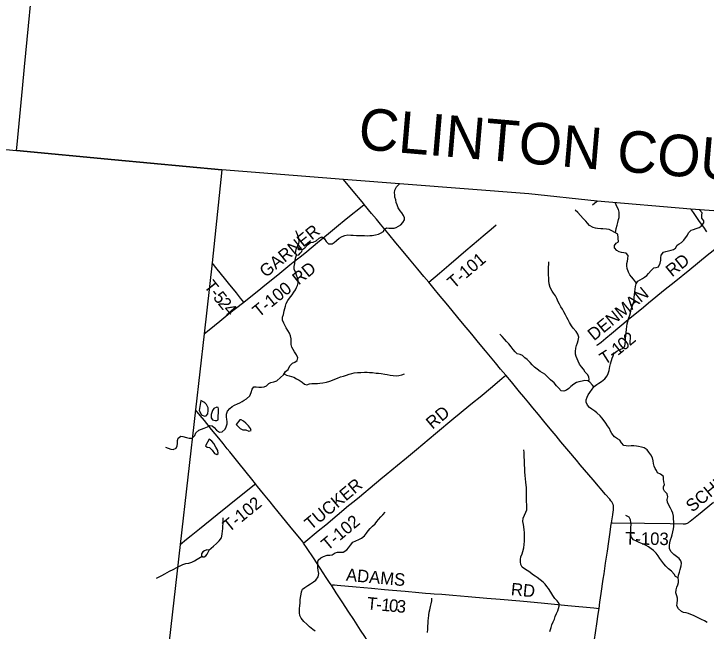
# Model space of a CAD drawing. Extents: x 1451455 to 1749751, y 218250 to 574981.
# Drawn here: x 1541589 to 1558249, y 449081 to 463933 of the extents above; entities that cross this region are included whole.
import ezdxf

# ---------------------------------------------------------------- set-up
doc = ezdxf.new("R2010")
doc.units = 0
for name, color, linetype in [('GM_X_Adjacent_County', 7, 'Continuous'), ('GM_X_Adjacent_County_Text', 7, 'Continuous'), ('GM_X_County', 7, 'Continuous'), ('GM_X_County_Road', 7, 'Continuous'), ('GM_X_Minor_Lake', 7, 'Continuous'), ('GM_X_Minor_River', 7, 'Continuous'), ('GM_X_State_Route', 7, 'Continuous'), ('GM_X_Township', 7, 'Continuous'), ('GM_X_Township_Road', 7, 'Continuous'), ('GM_X_Township_Road_Text', 7, 'Continuous'), ('GM_X_Township_ROW', 7, 'Continuous')]:
    doc.layers.add(name, color=color, linetype=linetype)

msp = doc.modelspace()

# ---------------------------------------------------------------- linework, layer by layer
at = {"layer": 'GM_X_Adjacent_County'}
for points in [[(1558990, 459152), (1557881, 459234), (1555623, 459427), (1553981, 459606), (1549518, 459950), (1546591, 460177), (1544018, 460420), (1541653, 460642), (1541666, 460788), (1541796, 462135), (1541846, 462655), (1542090, 465215)], [(1541041, 460701), (1541653, 460642), (1544018, 460420), (1546591, 460177), (1546362, 457943), (1546170, 456232), (1545962, 454406), (1545594, 451170), (1544985, 445811), (1544696, 443260), (1544099, 437990), (1544031, 437305), (1543312, 431173), (1542121, 420986), (1542043, 420309), (1541904, 419113)]]:
    msp.add_lwpolyline(points, dxfattribs=at)
at = {"layer": 'GM_X_County'}
msp.add_lwpolyline([(1558990, 459152), (1557881, 459234), (1555623, 459427), (1553981, 459606), (1549518, 459950), (1546591, 460177), (1546362, 457943), (1546170, 456232), (1545962, 454406), (1545594, 451170), (1544985, 445811), (1544696, 443260), (1544099, 437990), (1544031, 437305), (1543312, 431173), (1542121, 420986), (1542043, 420309), (1541904, 419113)], dxfattribs=at)
at = {"layer": 'GM_X_County_Road'}
for points in [[(1550019, 459349), (1550008, 459362), (1549714, 459715), (1549518, 459950)], [(1551573, 457474), (1551458, 457612), (1551310, 457791), (1551108, 458033), (1550916, 458266), (1550785, 458422), (1550610, 458635), (1550416, 458870), (1550316, 458991), (1550198, 459133), (1550019, 459349)], [(1553429, 455238), (1553303, 455388), (1553178, 455539), (1552942, 455825), (1552774, 456027), (1552607, 456230), (1552387, 456494), (1552276, 456628), (1552032, 456922), (1551808, 457191), (1551706, 457314), (1551573, 457474)], [(1555972, 451689), (1555987, 451787), (1556001, 451878), (1556011, 451952), (1556017, 451994), (1556020, 452024), (1556022, 452063), (1556020, 452091), (1556017, 452104), (1556014, 452119), (1556010, 452132), (1556005, 452146), (1555998, 452160), (1555989, 452175), (1555976, 452195), (1555959, 452217), (1555931, 452253), (1555830, 452366), (1555532, 452721), (1555219, 453086), (1555127, 453197), (1554942, 453415), (1554849, 453525), (1554756, 453635), (1554640, 453777), (1554499, 453948), (1554342, 454137), (1554215, 454290), (1554077, 454457), (1553979, 454576), (1553862, 454715), (1553758, 454840), (1553563, 455079), (1553429, 455238)], [(1547405, 452627), (1547317, 452738), (1547011, 453117), (1546785, 453395), (1546725, 453471), (1546623, 453598), (1546519, 453725), (1546348, 453934), (1546173, 454149), (1546072, 454270), (1545962, 454406)], [(1548560, 451201), (1548541, 451228), (1548232, 451607), (1548054, 451826), (1547847, 452080), (1547758, 452189), (1547600, 452384), (1547454, 452564), (1547405, 452627)], [(1555671, 449629), (1555693, 449782), (1555724, 449988), (1555775, 450333), (1555794, 450459), (1555831, 450719), (1555874, 451005), (1555907, 451235), (1555931, 451405), (1555966, 451654), (1555972, 451689)], [(1549230, 450188), (1549203, 450229), (1549106, 450376), (1548886, 450711), (1548798, 450847), (1548651, 451071), (1548560, 451201)], [(1550356, 448462), (1550246, 448630), (1550121, 448822), (1550076, 448891), (1550035, 448954), (1549935, 449108), (1549768, 449364), (1549653, 449539), (1549492, 449787), (1549348, 450007), (1549230, 450188)], [(1555535, 448687), (1555554, 448825), (1555594, 449101), (1555616, 449254), (1555649, 449487), (1555671, 449629)]]:
    msp.add_lwpolyline(points, dxfattribs=at)
at = {"layer": 'GM_X_Minor_Lake'}
for points in [[(1548442, 458370), (1548412, 458349), (1548371, 458261), (1548360, 458175), (1548390, 458126), (1548446, 458133), (1548482, 458174), (1548520, 458218), (1548531, 458249), (1548510, 458264), (1548480, 458252), (1548443, 458257), (1548455, 458332)], [(1548455, 458332), (1548442, 458370)], [(1546049, 454386), (1546101, 454289), (1546175, 454257), (1546219, 454263), (1546258, 454306), (1546266, 454386), (1546265, 454452), (1546222, 454535), (1546183, 454572), (1546157, 454590), (1546090, 454631)], [(1546090, 454631), (1546049, 454386)], [(1546517, 454433), (1546502, 454466), (1546470, 454472), (1546399, 454438), (1546366, 454386), (1546338, 454294), (1546339, 454210), (1546372, 454162), (1546436, 454151), (1546476, 454150), (1546504, 454165)], [(1546504, 454165), (1546517, 454433)], [(1546940, 454056), (1547036, 453956), (1547096, 453925), (1547174, 453923), (1547240, 453890), (1547296, 453911), (1547285, 453955), (1547234, 454020), (1547173, 454089), (1547114, 454135), (1547056, 454168), (1547024, 454164)], [(1547024, 454164), (1546940, 454056)], [(1546200, 453540), (1546242, 453507), (1546298, 453500), (1546359, 453439), (1546417, 453358), (1546471, 453331), (1546508, 453358), (1546499, 453425), (1546450, 453510), (1546400, 453599), (1546354, 453649), (1546293, 453699)], [(1546293, 453699), (1546200, 453540)], [(1546286, 451032), (1546234, 451038), (1546178, 451017), (1546133, 450990), (1546102, 450941), (1546105, 450895), (1546135, 450868), (1546169, 450869), (1546212, 450893), (1546240, 450934), (1546261, 450966)], [(1546261, 450966), (1546286, 451032)]]:
    msp.add_lwpolyline(points, dxfattribs=at)
at = {"layer": 'GM_X_Minor_River'}
for points in [[(1550483, 458696), (1550501, 458747), (1550560, 458781), (1550614, 458778), (1550692, 458775), (1550742, 458778), (1550792, 458795), (1550844, 458825), (1550905, 458854), (1550952, 458913), (1550987, 458977), (1550989, 459029), (1550964, 459083), (1550925, 459142), (1550882, 459193), (1550837, 459269), (1550812, 459338), (1550793, 459396), (1550778, 459456), (1550761, 459523), (1550754, 459575), (1550749, 459625), (1550754, 459691), (1550799, 459775), (1550860, 459836)], [(1556065, 458666), (1556083, 458765), (1556108, 458851), (1556125, 458913), (1556142, 458983), (1556153, 459035), (1556157, 459087), (1556156, 459159), (1556137, 459227), (1556108, 459285), (1556062, 459391)], [(1556123, 458632), (1556055, 458671), (1555982, 458712), (1555918, 458745), (1555851, 458756), (1555763, 458760), (1555711, 458764), (1555637, 458765), (1555583, 458776), (1555527, 458793), (1555446, 458842), (1555395, 458897), (1555352, 458948), (1555289, 459011), (1555224, 459082), (1555159, 459151), (1555094, 459206)], [(1557797, 458607), (1557821, 458661), (1557888, 458730), (1557941, 458745), (1558011, 458766), (1558079, 458795), (1558132, 458825), (1558193, 458902), (1558193, 458954), (1558146, 459017), (1558144, 459089), (1558154, 459143), (1558093, 459217)], [(1548442, 458370), (1548459, 458450), (1548450, 458526), (1548425, 458600), (1548398, 458663), (1548377, 458715)], [(1548518, 458259), (1548588, 458307), (1548654, 458372), (1548731, 458433), (1548793, 458442), (1548866, 458470), (1548936, 458537), (1548998, 458568), (1549066, 458519), (1549105, 458454), (1549164, 458401), (1549246, 458396), (1549301, 458433), (1549354, 458476), (1549421, 458533), (1549492, 458575), (1549557, 458602), (1549627, 458613), (1549695, 458610), (1549755, 458605), (1549831, 458599), (1549907, 458598), (1549972, 458599), (1550028, 458598), (1550102, 458595), (1550154, 458598), (1550210, 458601), (1550289, 458613), (1550363, 458634), (1550416, 458653), (1550483, 458696)], [(1556574, 457452), (1556549, 457483), (1556498, 457550), (1556453, 457605), (1556415, 457657), (1556382, 457720), (1556352, 457809), (1556343, 457873), (1556344, 457927), (1556355, 457981), (1556366, 458041), (1556372, 458117), (1556323, 458172), (1556267, 458183), (1556211, 458192), (1556157, 458207), (1556103, 458238), (1556040, 458301), (1556041, 458361), (1556084, 458414), (1556137, 458451), (1556123, 458632)], [(1557514, 458299), (1557552, 458370), (1557602, 458401), (1557655, 458428), (1557710, 458487), (1557797, 458607)], [(1557055, 452943), (1557024, 452997), (1556997, 453050), (1556984, 453116), (1556977, 453180), (1556956, 453249), (1556915, 453321), (1556871, 453386), (1556827, 453441), (1556756, 453494), (1556694, 453510), (1556624, 453525), (1556574, 453530), (1556512, 453537), (1556442, 453536), (1556392, 453535), (1556328, 453536), (1556266, 453545), (1556213, 453610), (1556176, 453675), (1556116, 453710), (1556043, 453757), (1555976, 453833), (1555945, 453893), (1555922, 453954), (1555875, 454025), (1555836, 454087), (1555797, 454138), (1555742, 454211), (1555697, 454262), (1555622, 454332), (1555571, 454371), (1555496, 454426), (1555444, 454465), (1555395, 454518), (1555364, 454592), (1555365, 454646), (1555386, 454712), (1555411, 454764), (1555451, 454825), (1555504, 454902), (1555556, 454970), (1555615, 455013), (1555667, 455046), (1555732, 455087), (1555810, 455155), (1555867, 455228), (1555888, 455282), (1555912, 455354), (1555931, 455445), (1555951, 455515), (1555974, 455595), (1555991, 455653), (1556008, 455706), (1556031, 455758), (1556097, 455815), (1556153, 455846), (1556236, 455885), (1556290, 455938), (1556303, 455993), (1556308, 456067), (1556311, 456119), (1556320, 456191), (1556327, 456255), (1556335, 456343), (1556342, 456413), (1556352, 456479), (1556363, 456535), (1556390, 456617), (1556412, 456684), (1556427, 456736), (1556448, 456824), (1556468, 456894), (1556491, 456957), (1556514, 457029), (1556520, 457111), (1556523, 457183), (1556530, 457247), (1556539, 457307), (1556549, 457373), (1556566, 457441), (1556609, 457498), (1556662, 457533), (1556714, 457562), (1556767, 457599), (1556822, 457636), (1556865, 457688), (1556929, 457762), (1556992, 457821), (1557044, 457830), (1557099, 457850), (1557145, 457933), (1557156, 458009), (1557159, 458063), (1557168, 458127), (1557220, 458196), (1557280, 458217), (1557343, 458230), (1557405, 458249), (1557464, 458264), (1557514, 458299)], [(1545240, 453504), (1545364, 453459), (1545422, 453452), (1545499, 453486), (1545520, 453542), (1545527, 453600), (1545530, 453668), (1545540, 453728), (1545608, 453769), (1545659, 453768), (1545744, 453744), (1545808, 453725), (1545880, 453724), (1545942, 453791), (1545971, 453856), (1546041, 453919), (1546105, 453944), (1546166, 453965), (1546247, 454000), (1546303, 454031), (1546359, 454022), (1546411, 453983), (1546468, 453916), (1546537, 453866), (1546601, 453879), (1546673, 453940), (1546702, 453996), (1546723, 454069), (1546724, 454123), (1546715, 454176), (1546708, 454240), (1546709, 454302), (1546727, 454374), (1546784, 454437), (1546843, 454486), (1546902, 454515), (1546969, 454554), (1547029, 454575), (1547080, 454606), (1547133, 454639), (1547188, 454672), (1547265, 454745), (1547297, 454820), (1547324, 454906), (1547365, 454957), (1547424, 454960), (1547488, 454953), (1547552, 454952), (1547612, 454961), (1547667, 454980), (1547726, 455039), (1547777, 455066), (1547847, 455077), (1547920, 455107), (1548009, 455184), (1548075, 455247), (1548124, 455326), (1548191, 455375), (1548233, 455464), (1548297, 455527), (1548351, 455554), (1548404, 455589), (1548425, 455661), (1548387, 455730), (1548342, 455801), (1548307, 455861), (1548280, 455916), (1548265, 455976), (1548264, 456046), (1548263, 456114), (1548248, 456187), (1548220, 456247), (1548179, 456314), (1548146, 456381), (1548111, 456440), (1548084, 456490), (1548057, 456565), (1548058, 456633), (1548081, 456702), (1548097, 456784), (1548108, 456842), (1548123, 456904), (1548144, 456966), (1548182, 457037), (1548219, 457092), (1548289, 457175), (1548328, 457233), (1548365, 457294), (1548392, 457346), (1548413, 457401), (1548428, 457461), (1548430, 457525), (1548414, 457579), (1548394, 457642), (1548371, 457702), (1548338, 457787), (1548333, 457853), (1548351, 457925), (1548360, 457995), (1548363, 458057), (1548389, 458127)], [(1555429, 455087), (1555436, 455142), (1555429, 455192), (1555400, 455245), (1555339, 455314), (1555297, 455387), (1555247, 455438), (1555200, 455508), (1555170, 455579), (1555147, 455634), (1555120, 455692), (1555107, 455748), (1555104, 455807), (1555111, 455886), (1555130, 455950), (1555150, 456016), (1555167, 456076), (1555182, 456154), (1555161, 456224), (1555121, 456291), (1555046, 456374), (1555011, 456425), (1554962, 456508), (1554929, 456575), (1554894, 456631), (1554865, 456692), (1554822, 456761), (1554789, 456825), (1554756, 456886), (1554723, 456945), (1554690, 457005), (1554654, 457088), (1554621, 457151), (1554578, 457210), (1554545, 457264), (1554494, 457349), (1554468, 457438), (1554461, 457512), (1554460, 457584), (1554457, 457644), (1554453, 457736), (1554454, 457786), (1554457, 457840), (1554460, 457914), (1554461, 457964)], [(1555549, 454961), (1555518, 455002), (1555453, 455073), (1555402, 455102), (1555332, 455110), (1555267, 455099), (1555183, 455080), (1555128, 455061), (1555067, 455020), (1554996, 454965), (1554943, 454922), (1554890, 454881), (1554821, 454856), (1554763, 454867), (1554699, 454937), (1554645, 454986), (1554588, 455057), (1554504, 455130), (1554433, 455202), (1554366, 455267), (1554256, 455331), (1554185, 455384), (1554122, 455430), (1554063, 455489), (1554018, 455543), (1553941, 455613), (1553889, 455656), (1553832, 455711), (1553770, 455736), (1553705, 455751), (1553657, 455802), (1553602, 455859), (1553557, 455924), (1553498, 455995), (1553441, 456054), (1553396, 456105), (1553339, 456170), (1553282, 456229)], [(1548092, 455274), (1548149, 455241), (1548211, 455222), (1548269, 455207), (1548328, 455188), (1548394, 455155), (1548458, 455116), (1548529, 455072), (1548584, 455023), (1548640, 455010), (1548707, 455031), (1548761, 455040), (1548831, 455039), (1548893, 455042), (1548952, 455047), (1549024, 455054), (1549109, 455068), (1549195, 455097), (1549258, 455122), (1549317, 455147), (1549381, 455171), (1549452, 455196), (1549519, 455219), (1549595, 455242), (1549658, 455261), (1549722, 455282), (1549775, 455293), (1549861, 455303), (1549943, 455306), (1550028, 455310), (1550092, 455309), (1550144, 455306), (1550220, 455301), (1550308, 455291), (1550368, 455286), (1550430, 455277), (1550518, 455261), (1550574, 455254), (1550646, 455241), (1550714, 455232), (1550788, 455226), (1550857, 455233), (1550923, 455248), (1550988, 455275)], [(1554491, 449073), (1554521, 449171), (1554538, 449231), (1554565, 449302), (1554596, 449372), (1554618, 449432), (1554647, 449503), (1554678, 449573), (1554695, 449630), (1554716, 449684), (1554714, 449744), (1554661, 449809), (1554610, 449868), (1554557, 449943), (1554510, 450016), (1554453, 450107), (1554418, 450158), (1554377, 450213), (1554324, 450262), (1554255, 450317), (1554184, 450372), (1554132, 450405), (1554074, 450442), (1554005, 450498), (1553946, 450539), (1553876, 450582), (1553823, 450623), (1553788, 450688), (1553781, 450748), (1553782, 450808), (1553791, 450866), (1553819, 450942), (1553836, 450995), (1553860, 451087), (1553869, 451169), (1553875, 451243), (1553878, 451317), (1553875, 451383), (1553874, 451457), (1553872, 451523), (1553863, 451588), (1553854, 451646), (1553839, 451718), (1553845, 451802), (1553876, 451874), (1553911, 451941), (1553933, 452003), (1553938, 452075), (1553933, 452129), (1553930, 452193), (1553928, 452281), (1553927, 452333), (1553928, 452413), (1553927, 452471), (1553922, 452536), (1553917, 452592), (1553911, 452664), (1553904, 452748), (1553896, 452828), (1553887, 452913), (1553883, 453001), (1553880, 453071), (1553877, 453143), (1553876, 453207), (1553871, 453263), (1553868, 453318), (1553868, 453376), (1553865, 453444)], [(1558274, 449293), (1558206, 449328), (1558141, 449361), (1558071, 449390), (1557948, 449455), (1557884, 449480), (1557824, 449503), (1557768, 449522), (1557706, 449533), (1557655, 449556), (1557586, 449615), (1557545, 449688), (1557548, 449754), (1557561, 449824), (1557560, 449876), (1557545, 449928), (1557519, 450003), (1557526, 450077), (1557547, 450137), (1557564, 450194), (1557585, 450254), (1557586, 450304), (1557575, 450368), (1557585, 450432), (1557606, 450504), (1557621, 450564), (1557645, 450651), (1557654, 450715), (1557639, 450774), (1557598, 450830), (1557537, 450878), (1557471, 450925), (1557404, 450988), (1557365, 451063), (1557367, 451143), (1557376, 451205), (1557394, 451281), (1557419, 451340), (1557432, 451396), (1557451, 451474), (1557461, 451542), (1557468, 451598), (1557471, 451662), (1557470, 451720), (1557467, 451772), (1557462, 451844), (1557445, 451918), (1557426, 451975), (1557393, 452044), (1557318, 452175), (1557309, 452245), (1557324, 452315), (1557310, 452385), (1557245, 452451), (1557225, 452501), (1557224, 452555), (1557245, 452607), (1557227, 452677), (1557226, 452741), (1557219, 452799), (1557148, 452857), (1557082, 452892), (1557055, 452943)], [(1548841, 449080), (1548788, 449118), (1548701, 449188), (1548640, 449247), (1548569, 449315), (1548506, 449390), (1548473, 449458), (1548466, 449521), (1548463, 449571), (1548466, 449625), (1548471, 449691), (1548478, 449761), (1548482, 449833), (1548491, 449895), (1548504, 449975), (1548513, 450027), (1548536, 450090), (1548595, 450133), (1548664, 450176), (1548727, 450219), (1548804, 450270), (1548855, 450309), (1548911, 450386), (1548926, 450466), (1548909, 450537), (1548903, 450615), (1548902, 450667), (1548905, 450731), (1548916, 450791), (1548975, 450846), (1549044, 450881), (1549127, 450913), (1549193, 450908), (1549247, 450919), (1549322, 450966), (1549377, 450979), (1549435, 450978), (1549513, 450985), (1549600, 451037), (1549645, 451089), (1549693, 451154), (1549744, 451219), (1549817, 451258), (1549894, 451285), (1549954, 451320), (1550027, 451374), (1550075, 451442), (1550118, 451495), (1550165, 451548), (1550222, 451605), (1550283, 451664), (1550324, 451718), (1550362, 451769), (1550421, 451832), (1550472, 451881), (1550521, 451945)], [(1557575, 450368), (1557514, 450397), (1557479, 450456), (1557414, 450527), (1557345, 450581), (1557278, 450642), (1557234, 450701), (1557181, 450764), (1557137, 450833), (1557091, 450890), (1557045, 450960), (1556982, 451024), (1556928, 451061), (1556865, 451110), (1556805, 451141), (1556754, 451166), (1556634, 451216), (1556572, 451245), (1556503, 451282), (1556448, 451353), (1556433, 451420), (1556433, 451508), (1556440, 451584), (1556443, 451642), (1556434, 451698), (1556429, 451756), (1556395, 451825), (1556315, 451866)], [(1546281, 451032), (1546390, 451126), (1546464, 451191), (1546531, 451251), (1546587, 451327), (1546602, 451418), (1546608, 451492), (1546615, 451546), (1546622, 451606), (1546625, 451674), (1546623, 451752), (1546624, 451806)], [(1545022, 450353), (1545152, 450423), (1545223, 450464), (1545276, 450491), (1545338, 450524), (1545423, 450568), (1545512, 450613), (1545606, 450661), (1545658, 450686), (1545729, 450709), (1545797, 450716), (1545870, 450739), (1545935, 450775), (1545998, 450816), (1546118, 450883)], [(1551542, 449048), (1551551, 449132), (1551555, 449210), (1551556, 449268), (1551561, 449336), (1551566, 449388), (1551575, 449468), (1551587, 449536), (1551596, 449591), (1551615, 449671), (1551628, 449735), (1551646, 449807), (1551651, 449873)]]:
    msp.add_lwpolyline(points, dxfattribs=at)
at = {"layer": 'GM_X_State_Route'}
msp.add_lwpolyline([(1558263, 458691), (1558190, 458798), (1558091, 458941), (1558045, 459009), (1557944, 459151), (1557896, 459215), (1557881, 459234)], dxfattribs=at)
at = {"layer": 'GM_X_Township'}
msp.add_lwpolyline([(1558990, 459152), (1557881, 459234), (1555623, 459427), (1553981, 459606), (1549518, 459950), (1546591, 460177), (1546362, 457943), (1546170, 456232), (1545962, 454406), (1545594, 451170), (1544985, 445811), (1544696, 443260), (1544099, 437990), (1544031, 437305), (1543312, 431173), (1542121, 420986), (1542043, 420309), (1541904, 419113)], dxfattribs=at)
at = {"layer": 'GM_X_Township_Road'}
for points in [[(1547125, 457000), (1547250, 457099), (1547444, 457251), (1547668, 457434), (1547938, 457652), (1548084, 457774), (1548231, 457892), (1548350, 457987), (1548448, 458062), (1548468, 458078), (1548636, 458215), (1548899, 458428), (1549160, 458648), (1549356, 458812), (1549586, 458998), (1550009, 459340), (1550019, 459349)], [(1551573, 457474), (1551578, 457478), (1551834, 457698), (1552059, 457889), (1552291, 458087), (1552469, 458237), (1552773, 458493), (1552884, 458590), (1553074, 458751), (1553194, 458853)], [(1555620, 455958), (1555635, 455970), (1555719, 456036), (1555833, 456130), (1555970, 456243), (1556172, 456408), (1556375, 456576), (1556738, 456876), (1556862, 456978), (1557266, 457307), (1557480, 457481), (1557854, 457786), (1558277, 458129), (1558417, 458243), (1558509, 458315), (1558517, 458321)], [(1547125, 457000), (1547046, 457094), (1546943, 457222), (1546754, 457456), (1546659, 457573), (1546482, 457794), (1546362, 457943)], [(1546170, 456232), (1546253, 456299), (1546417, 456433), (1546544, 456536), (1546788, 456737), (1547091, 456973), (1547125, 457000)], [(1552306, 454309), (1552405, 454390), (1552628, 454573), (1552808, 454720), (1553107, 454971), (1553344, 455169), (1553421, 455232), (1553429, 455238)], [(1548560, 451201), (1548566, 451206), (1548916, 451494), (1549097, 451643), (1549368, 451868), (1549645, 452102), (1549779, 452212), (1549904, 452315), (1550014, 452403), (1550165, 452527), (1550423, 452742), (1550551, 452847), (1550825, 453074), (1551040, 453251), (1551279, 453452), (1551737, 453835), (1552179, 454206), (1552306, 454309)], [(1545594, 451170), (1545746, 451294), (1545856, 451380), (1546056, 451540), (1546480, 451886), (1546769, 452123), (1547141, 452421), (1547374, 452604), (1547405, 452627)], [(1555972, 451689), (1555995, 451689), (1556769, 451680), (1557387, 451668), (1557697, 451664), (1557726, 451665), (1557742, 451666), (1557755, 451667), (1557768, 451670), (1557779, 451673), (1557797, 451681), (1557813, 451690), (1557833, 451703), (1557847, 451713), (1557864, 451725), (1558062, 451889), (1558424, 452188)], [(1549230, 450188), (1549243, 450191), (1549263, 450194), (1549290, 450196), (1549302, 450196), (1549367, 450190), (1549456, 450182), (1549557, 450173), (1549830, 450150), (1550196, 450116), (1550506, 450087), (1550705, 450069), (1551009, 450041), (1551336, 450011), (1551496, 449998), (1551613, 449988), (1551705, 449981), (1551885, 449968), (1552150, 449947), (1552526, 449916), (1552970, 449876), (1553296, 449848), (1553764, 449807), (1553940, 449792), (1554358, 449755), (1554920, 449701), (1555550, 449642), (1555671, 449629)]]:
    msp.add_lwpolyline(points, dxfattribs=at)
at = {"layer": 'GM_X_Township_ROW'}
msp.add_lwpolyline([(1555517, 459341), (1555565, 459380), (1555599, 459408), (1555623, 459427)], dxfattribs=at)

# ---------------------------------------------------------------- texts
at = {"layer": 'GM_X_Adjacent_County_Text'}
msp.add_text('CLINTON COUNTY', height=1000, rotation=355.1326, dxfattribs=at).set_placement((1549855, 460682))
at = {"layer": 'GM_X_Township_Road_Text'}
for s, rotation, p in [('GARNER', 39.173, (1547653, 457574)), ('T-101', 40.4183, (1552178, 457306)), ('RD', 39.0455, (1557429, 457590)), ('RD', 38.8902, (1548440, 457396)), ('T', 308.8134, (1546150, 457375)), ('T-100', 38.8781, (1547485, 456618)), ('DENMAN', 39.311, (1555550, 456054)), ('-', 308.8433, (1546291, 457201)), ('5', 308.9469, (1546369, 457104)), ('2', 309.3619, (1546486, 456959)), ('4', 310.9671, (1546609, 456809)), ('2', 39.4709, (1556411, 455933)), ('1', 39.0831, (1556123, 455698)), ('0', 39.4038, (1556268, 455815)), ('T', 32.4515, (1555806, 455478)), ('-', 38.5922, (1556024, 455619)), ('RD', 40.1208, (1551663, 453925)), ('SCHEFSKY', 39.4964, (1557916, 451928)), ('TUCKER', 39.6968, (1548738, 451501)), ('T-102', 39.0939, (1546768, 451448)), ('T-102', 39.6611, (1549139, 451003)), ('T-103', 359.1569, (1556299, 451166)), ('ADAMS', 354.7028, (1549573, 450295)), ('RD', 354.581, (1553541, 449948)), ('T', 354.6007, (1550075, 449607)), ('1', 354.623, (1550421, 449574)), ('0', 354.6815, (1550606, 449557)), ('-', 354.6086, (1550299, 449586)), ('3', 354.9301, (1550791, 449539))]:
    msp.add_text(s, height=300, rotation=rotation, dxfattribs=at).set_placement(p)

doc.saveas('drawing.dxf')
